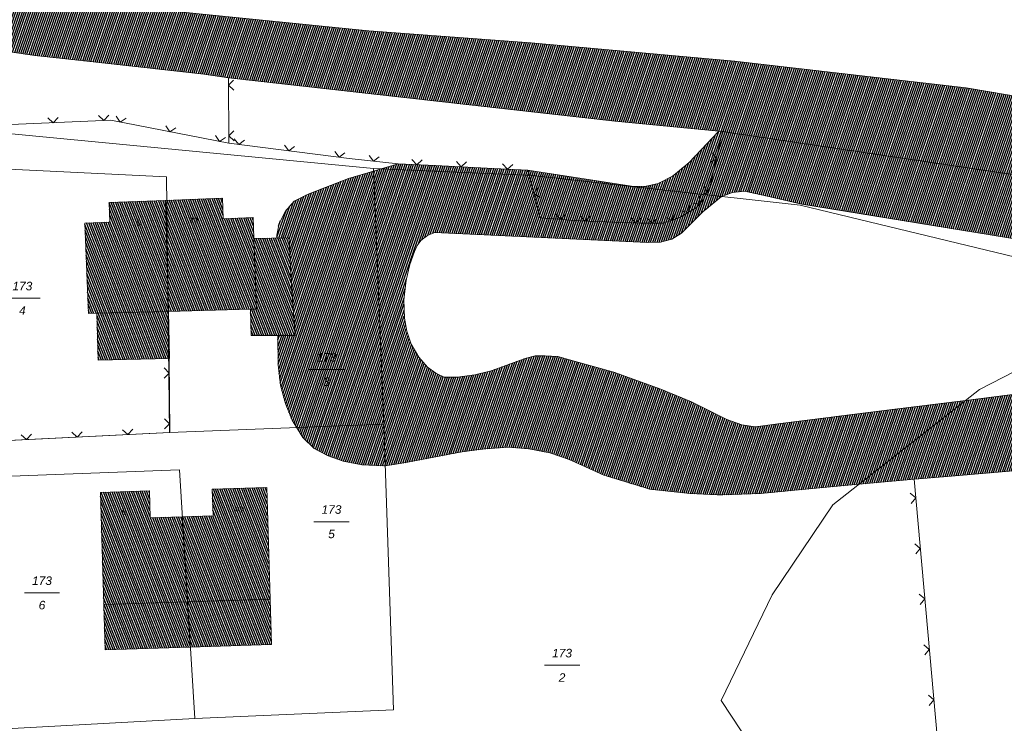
# Model space of a CAD drawing. Header units: metres. Extents: x 345144 to 348639, y 5629211 to 5635235.
# Tile 1013 of 1056: x 347461 to 347558, y 5631543 to 5631613. Entities that reach past the tile are written whole.
import ezdxf
from ezdxf.enums import TextEntityAlignment as Align

# ---------------------------------------------------------------- set-up
doc = ezdxf.new("R2010")
doc.units = ezdxf.units.M
doc.header["$MEASUREMENT"] = 0
for name, color, linetype in [('028 Geländeform', 7, 'Continuous'), ('081-083 Topographie', 7, 'Continuous'), ('AX Flurstück', 7, 'Continuous'), ('AX Gebäude', 7, 'Continuous'), ('Definitionslinie', 7, 'Continuous'), ('Präsentationsobjekt -Text (punktförmig)', 7, 'Continuous')]:
    doc.layers.add(name, color=color, linetype=linetype)
doc.styles.add('ARIAL', font='arial.ttf', dxfattribs={"height": 1})
doc.styles.add('ARIALIT', font='ariali.ttf', dxfattribs={"height": 1})
pattern_1 = [(250.9552151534, (0, 0), (0.1890527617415, -0.065261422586), [])]
pattern_2 = [(111.5294117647, (0, 0), (-0.186045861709, -0.07339575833), [])]

msp = doc.modelspace()

# ---------------------------------------------------------------- hatches: boundary and pattern name
at = {"layer": '028 Geländeform', "true_color": 0xb27500}
h = msp.add_hatch(dxfattribs=at)
h.set_pattern_fill('_USER', color=44, scale=0.2, angle=250.95521515, style=0, pattern_type=0)
h.set_pattern_definition(pattern_1)
h.paths.add_polyline_path([(347575.506, 5631593.27), (347567.387, 5631595.354), (347567.387, 5631595.354), (347560.101, 5631597.223), (347560.101, 5631597.223), (347559.574, 5631597.359), (347559.574, 5631597.359), (347531.86, 5631601.458), (347531.86, 5631601.458), (347530.322, 5631601.686), (347530.322, 5631601.686), (347529.959, 5631601.721), (347529.959, 5631601.721), (347519.696, 5631602.722), (347519.696, 5631602.722), (347481.585, 5631606.987), (347481.585, 5631606.987), (347479.134, 5631607.355), (347479.134, 5631607.355), (347468.523, 5631608.525), (347468.523, 5631608.525), (347462.48, 5631609.192), (347462.48, 5631609.192), (347460.2, 5631609.511), (347460.2, 5631609.511), (347459.612, 5631609.674), (347459.612, 5631609.674), (347458.984, 5631609.849), (347458.984, 5631609.849), (347457.854, 5631610.449), (347457.854, 5631610.449), (347455.311, 5631612.728), (347455.311, 5631612.728), (347453.557, 5631614.809), (347453.557, 5631614.809), (347453.153, 5631620.401), (347453.153, 5631620.401), (347453.152, 5631620.408), (347453.152, 5631620.408), (347453.75, 5631620.397), (347453.75, 5631620.397), (347455.499, 5631620.365), (347455.499, 5631620.365), (347461.006, 5631615.111), (347461.006, 5631615.111), (347495.415, 5631611.623), (347495.415, 5631611.623), (347511.426, 5631610.418), (347511.426, 5631610.418), (347531.549, 5631608.632), (347531.549, 5631608.632), (347554.368, 5631606.008), (347554.368, 5631606.008), (347572.997, 5631602.853), (347572.997, 5631602.853), (347590.68, 5631599.611), (347590.68, 5631599.611), (347605.108, 5631596.741), (347605.108, 5631596.741), (347618.851, 5631594.065), (347618.851, 5631594.065), (347610.708, 5631588.086), (347610.708, 5631588.086), (347608.543, 5631587.346), (347608.543, 5631587.346), (347606.506, 5631586.873), (347606.506, 5631586.873), (347604.466, 5631586.803), (347604.466, 5631586.803), (347601.186, 5631587.082), (347601.186, 5631587.082), (347591.604, 5631588.368), (347591.604, 5631588.368)], flags=0)
h = msp.add_hatch(dxfattribs=at)
h.set_pattern_fill('_USER', color=44, scale=0.2, angle=250.95521515, style=0, pattern_type=0)
h.set_pattern_definition(pattern_1)
h.paths.add_polyline_path([(347530.322, 5631601.686), (347531.86, 5631601.458), (347531.86, 5631601.458), (347559.574, 5631597.359), (347559.574, 5631597.359), (347560.101, 5631597.223), (347560.101, 5631597.223), (347567.387, 5631595.354), (347567.387, 5631595.354), (347575.506, 5631593.27), (347575.506, 5631593.27), (347576.386, 5631592.266), (347576.386, 5631592.266), (347578.42, 5631589.639), (347578.42, 5631589.639), (347581.287, 5631585.939), (347581.287, 5631585.939), (347582.189, 5631584.494), (347582.189, 5631584.494), (347582.331, 5631584.194), (347582.331, 5631584.194), (347583.216, 5631582.323), (347583.216, 5631582.323), (347583.985, 5631579.641), (347583.985, 5631579.641), (347584.149, 5631577.717), (347584.149, 5631577.717), (347583.866, 5631576.395), (347583.866, 5631576.395), (347583.249, 5631575.046), (347583.249, 5631575.046), (347582.132, 5631573.853), (347582.132, 5631573.853), (347581.284, 5631573.289), (347581.284, 5631573.289), (347580.633, 5631572.856), (347580.633, 5631572.856), (347578.407, 5631571.932), (347578.407, 5631571.932), (347574.198, 5631570.953), (347574.198, 5631570.953), (347567.956, 5631569.64), (347567.956, 5631569.64), (347566.661, 5631569.401), (347566.661, 5631569.401), (347561.296, 5631568.41), (347561.296, 5631568.41), (347559.387, 5631568.25), (347559.387, 5631568.25), (347552.128, 5631567.641), (347552.128, 5631567.641), (347549.216, 5631567.396), (347549.216, 5631567.396), (347545.229, 5631567.026), (347545.229, 5631567.026), (347543.77, 5631566.89), (347543.77, 5631566.89), (347538.14, 5631566.366), (347538.14, 5631566.366), (347534.088, 5631565.989), (347534.088, 5631565.989), (347530.36, 5631565.844), (347530.36, 5631565.844), (347529.802, 5631565.868), (347529.802, 5631565.868), (347527.124, 5631565.98), (347527.124, 5631565.98), (347523.105, 5631566.408), (347523.105, 5631566.408), (347522.512, 5631566.592), (347522.512, 5631566.592), (347518.604, 5631567.806), (347518.604, 5631567.806), (347516.805, 5631568.622), (347516.805, 5631568.622), (347515.198, 5631569.352), (347515.198, 5631569.352), (347513.276, 5631569.986), (347513.276, 5631569.986), (347512.064, 5631570.226), (347512.064, 5631570.226), (347511.222, 5631570.393), (347511.222, 5631570.393), (347509.202, 5631570.554), (347509.202, 5631570.554), (347506.963, 5631570.387), (347506.963, 5631570.387), (347506.336, 5631570.308), (347506.336, 5631570.308), (347504.611, 5631570.093), (347504.611, 5631570.093), (347499.063, 5631569.025), (347499.063, 5631569.025), (347497.047, 5631568.725), (347497.047, 5631568.725), (347496.912, 5631568.705), (347496.912, 5631568.705), (347494.722, 5631568.817), (347494.722, 5631568.817), (347492.88, 5631569.189), (347492.88, 5631569.189), (347491.414, 5631569.69), (347491.414, 5631569.69), (347490.04, 5631570.431), (347490.04, 5631570.431), (347488.926, 5631571.491), (347488.926, 5631571.491), (347487.867, 5631573.228), (347487.867, 5631573.228), (347487.211, 5631574.863), (347487.211, 5631574.863), (347486.708, 5631576.677), (347486.708, 5631576.677), (347486.488, 5631578.67), (347486.488, 5631578.67), (347486.459, 5631581.567), (347486.459, 5631581.567), (347488.173, 5631581.576), (347488.173, 5631581.576), (347487.768, 5631586.903), (347487.768, 5631586.903), (347487.565, 5631591.202), (347487.565, 5631591.202), (347486.368, 5631591.174), (347486.368, 5631591.174), (347486.358, 5631591.457), (347486.358, 5631591.457), (347486.581, 5631592.627), (347486.581, 5631592.627), (347487.193, 5631593.843), (347487.193, 5631593.843), (347488.054, 5631594.812), (347488.054, 5631594.812), (347489.457, 5631595.513), (347489.457, 5631595.513), (347493.408, 5631597.045), (347493.408, 5631597.045), (347495.894, 5631597.775), (347495.894, 5631597.775), (347496.641, 5631597.994), (347496.641, 5631597.994), (347498.307, 5631598.484), (347498.307, 5631598.484), (347502.004, 5631598.348), (347502.004, 5631598.348), (347507.095, 5631598.081), (347507.095, 5631598.081), (347511.104, 5631597.871), (347511.104, 5631597.871), (347514.535, 5631597.343), (347514.535, 5631597.343), (347521.325, 5631596.298), (347521.325, 5631596.298), (347522.648, 5631596.271), (347522.648, 5631596.271), (347523.967, 5631596.555), (347523.967, 5631596.555), (347525.388, 5631597.274), (347525.388, 5631597.274), (347525.862, 5631597.673), (347525.862, 5631597.673), (347527.013, 5631598.643), (347527.013, 5631598.643), (347529.959, 5631601.721), (347529.959, 5631601.721)], flags=0)
h.paths.add_polyline_path([(347501.893, 5631591.733), (347522.917, 5631590.748), (347522.917, 5631590.748), (347524.202, 5631590.786), (347524.202, 5631590.786), (347525.31, 5631591.081), (347525.31, 5631591.081), (347526.273, 5631591.651), (347526.273, 5631591.651), (347528.374, 5631593.762), (347528.374, 5631593.762), (347530.205, 5631595.273), (347530.205, 5631595.273), (347531.304, 5631595.686), (347531.304, 5631595.686), (347532.501, 5631595.799), (347532.501, 5631595.799), (347534.593, 5631595.343), (347534.593, 5631595.343), (347538.15, 5631594.534), (347538.15, 5631594.534), (347559.557, 5631591.033), (347559.557, 5631591.033), (347565.758, 5631589.517), (347565.758, 5631589.517), (347567.271, 5631589.055), (347567.271, 5631589.055), (347568.049, 5631588.555), (347568.049, 5631588.555), (347568.659, 5631587.722), (347568.659, 5631587.722), (347568.889, 5631586.949), (347568.889, 5631586.949), (347568.947, 5631586.754), (347568.947, 5631586.754), (347569.055, 5631585.775), (347569.055, 5631585.775), (347569.402, 5631583.292), (347569.402, 5631583.292), (347570.121, 5631578.138), (347570.121, 5631578.138), (347569.976, 5631577.478), (347569.976, 5631577.478), (347569.45, 5631576.869), (347569.45, 5631576.869), (347568.768, 5631576.609), (347568.768, 5631576.609), (347559.939, 5631575.871), (347559.939, 5631575.871), (347554.286, 5631575.165), (347554.286, 5631575.165), (347546.791, 5631574.23), (347546.791, 5631574.23), (347535.762, 5631572.866), (347535.762, 5631572.866), (347533.564, 5631572.546), (347533.564, 5631572.546), (347532.231, 5631572.764), (347532.231, 5631572.764), (347530.737, 5631573.295), (347530.737, 5631573.295), (347527.269, 5631575.019), (347527.269, 5631575.019), (347524.249, 5631576.259), (347524.249, 5631576.259), (347519.6, 5631577.944), (347519.6, 5631577.944), (347516.03, 5631578.928), (347516.03, 5631578.928), (347514.076, 5631579.501), (347514.076, 5631579.501), (347512.808, 5631579.573), (347512.808, 5631579.573), (347511.84, 5631579.574), (347511.84, 5631579.574), (347510.76, 5631579.278), (347510.76, 5631579.278), (347507.495, 5631578.091), (347507.495, 5631578.091), (347505.873, 5631577.689), (347505.873, 5631577.689), (347504.143, 5631577.447), (347504.143, 5631577.447), (347502.853, 5631577.472), (347502.853, 5631577.472), (347502.024, 5631577.839), (347502.024, 5631577.839), (347501.206, 5631578.45), (347501.206, 5631578.45), (347500.36, 5631579.43), (347500.36, 5631579.43), (347499.601, 5631580.698), (347499.601, 5631580.698), (347499.172, 5631582), (347499.172, 5631582), (347498.936, 5631583.291), (347498.936, 5631583.291), (347498.877, 5631585.079), (347498.877, 5631585.079), (347499.098, 5631587.04), (347499.098, 5631587.04), (347499.468, 5631588.569), (347499.468, 5631588.569), (347499.92, 5631589.857), (347499.92, 5631589.857), (347500.182, 5631590.45), (347500.182, 5631590.45), (347500.601, 5631590.963), (347500.601, 5631590.963), (347501.204, 5631591.444), (347501.204, 5631591.444)], flags=0)
at = {"layer": 'AX Gebäude', "true_color": 0x4f4f4f}
h = msp.add_hatch(dxfattribs=at)
h.set_pattern_fill('_USER', color=251, scale=0.2, angle=111.52941176, style=0, pattern_type=0)
h.set_pattern_definition(pattern_2)
h.paths.add_polyline_path([(347475.373, 5631594.893), (347480.987, 5631595.109), (347481.063, 5631593.086), (347484.021, 5631593.196), (347484.097, 5631591.12), (347484.347, 5631584.172), (347483.749, 5631584.153), (347475.654, 5631583.941)], flags=0)
h = msp.add_hatch(dxfattribs=at)
h.set_pattern_fill('_USER', color=251, scale=0.2, angle=111.52941176, style=0, pattern_type=0)
h.set_pattern_definition(pattern_2)
h.paths.add_polyline_path([(347469.812, 5631594.68), (347475.373, 5631594.893), (347475.654, 5631583.941), (347468.604, 5631583.757), (347467.774, 5631583.729), (347467.416, 5631592.66), (347469.887, 5631592.758)], flags=0)
h = msp.add_hatch(dxfattribs=at)
h.set_pattern_fill('_USER', color=251, scale=0.2, angle=111.52941176, style=0, pattern_type=0)
h.set_pattern_definition(pattern_2)
h.paths.add_polyline_path([(347483.749, 5631584.153), (347484.347, 5631584.172), (347484.097, 5631591.12), (347487.564, 5631591.203), (347487.767, 5631586.904), (347488.173, 5631581.577), (347483.83, 5631581.553)], flags=0)
h = msp.add_hatch(dxfattribs=at)
h.set_pattern_fill('_USER', color=251, scale=0.2, angle=111.52941176, style=0, pattern_type=0)
h.set_pattern_definition(pattern_2)
h.paths.add_polyline_path([(347468.604, 5631583.757), (347475.654, 5631583.941), (347475.775, 5631579.306), (347468.725, 5631579.123)], flags=0)
h = msp.add_hatch(dxfattribs=at)
h.set_pattern_fill('_USER', color=251, scale=0.2, angle=111.52941176, style=0, pattern_type=0)
h.set_pattern_definition(pattern_2)
h.paths.add_polyline_path([(347469.284, 5631555.05), (347468.95, 5631566.093), (347473.779, 5631566.239), (347473.858, 5631563.591), (347477.023, 5631563.687), (347477.538, 5631555.3)], flags=0)
h = msp.add_hatch(dxfattribs=at)
h.set_pattern_fill('_USER', color=251, scale=0.2, angle=111.52941176, style=0, pattern_type=0)
h.set_pattern_definition(pattern_2)
h.paths.add_polyline_path([(347477.023, 5631563.687), (347480.065, 5631563.778), (347479.985, 5631566.411), (347485.349, 5631566.575), (347485.684, 5631555.547), (347477.538, 5631555.3)], flags=0)
h = msp.add_hatch(dxfattribs=at)
h.set_pattern_fill('_USER', color=251, scale=0.2, angle=111.52941176, style=0, pattern_type=0)
h.set_pattern_definition(pattern_2)
h.paths.add_polyline_path([(347469.284, 5631555.05), (347477.538, 5631555.3), (347477.812, 5631550.835), (347469.419, 5631550.581)], flags=0)
h = msp.add_hatch(dxfattribs=at)
h.set_pattern_fill('_USER', color=251, scale=0.2, angle=111.52941176, style=0, pattern_type=0)
h.set_pattern_definition(pattern_2)
h.paths.add_polyline_path([(347477.538, 5631555.3), (347485.684, 5631555.547), (347485.818, 5631551.077), (347477.812, 5631550.835)], flags=0)

# ---------------------------------------------------------------- linework, layer by layer
at = {"layer": '081-083 Topographie', "color": 7, "linetype": 'Continuous', "lineweight": 5, "flags": 128}
for points in [[(347481.585, 5631606.987), (347481.627, 5631600.522)], [(347453.62, 5631602.096), (347457.025, 5631602.242), (347457.025, 5631602.242), (347469.97, 5631602.802), (347469.97, 5631602.802), (347481.627, 5631600.522)], [(347481.627, 5631600.522), (347493.473, 5631599.022), (347493.473, 5631599.022), (347498.307, 5631598.484), (347498.307, 5631598.484), (347502.004, 5631598.348), (347502.004, 5631598.348), (347507.095, 5631598.081), (347507.095, 5631598.081), (347511.104, 5631597.871), (347511.104, 5631597.871), (347512.343, 5631593.184), (347512.343, 5631593.184), (347516.231, 5631592.87), (347516.231, 5631592.87), (347522.265, 5631592.653), (347522.265, 5631592.653), (347524.491, 5631592.638), (347524.491, 5631592.638), (347526.116, 5631593.198), (347526.116, 5631593.198), (347527.75, 5631594.208), (347527.75, 5631594.208), (347528.439, 5631594.978), (347528.439, 5631594.978), (347529.108, 5631596.298), (347529.108, 5631596.298), (347530.322, 5631601.686)], [(347549.216, 5631567.396), (347552.674, 5631528.846)]]:
    msp.add_lwpolyline(points, dxfattribs=at)
at = {"layer": 'AX Flurstück', "color": 8, "linetype": 'Continuous', "lineweight": 13, "true_color": 0x808080, "flags": 128}
for points in [[(347573.789, 5631585.767), (347537.995, 5631594.406), (347511.567, 5631597.351), (347495.884, 5631598.028), (347453.62, 5631602.095), (347450.08, 5631602.389), (347412.209, 5631603.718), (347357.762, 5631603.813), (347357.871, 5631595.567), (347323.006, 5631595.786), (347322.693, 5631601.792), (347285.022, 5631597.085)], [(347453.62, 5631602.095), (347495.884, 5631598.028), (347496.911, 5631572.819), (347475.775, 5631572), (347475.458, 5631597.225), (347457.18, 5631598.11), (347456.093, 5631597.96), (347455.166, 5631597.522), (347454.528, 5631596.555), (347454.117, 5631595.592), (347453.954, 5631594.503), (347453.62, 5631602.095)], [(347457.18, 5631598.11), (347475.458, 5631597.225), (347475.775, 5631572), (347455.141, 5631570.989), (347453.954, 5631594.503), (347454.117, 5631595.592), (347454.528, 5631596.555), (347455.166, 5631597.522), (347456.093, 5631597.96), (347457.18, 5631598.11)], [(347569.62, 5631583.405), (347555.667, 5631576.252), (347541.212, 5631564.879), (347535.226, 5631555.98), (347530.174, 5631545.576), (347542.853, 5631526.38), (347553.641, 5631512.787), (347554.402, 5631511.892), (347555.009, 5631510.834), (347555.775, 5631497.099), (347554.012, 5631495.242), (347528.91, 5631486.217), (347515.47, 5631481.676), (347494.08, 5631476.52), (347470.66, 5631472.959), (347468.617, 5631472.612), (347461.895, 5631496.28), (347457.184, 5631519.312), (347456.602, 5631542.623), (347478.246, 5631543.793), (347497.848, 5631544.633), (347496.911, 5631572.819), (347495.884, 5631598.028), (347511.567, 5631597.351)], [(347511.567, 5631597.351), (347537.995, 5631594.406), (347573.789, 5631585.767)], [(347580.97, 5631584.445), (347619.896, 5631577.3), (347621.651, 5631576.888), (347636.87, 5631545.472), (347639.159, 5631540.823), (347640.892, 5631537.318), (347638.344, 5631536.122), (347621.471, 5631528.201), (347613.87, 5631523.502), (347613.507, 5631523.259), (347583.211, 5631503.844), (347581.332, 5631507.39), (347575.258, 5631518.823), (347573.421, 5631522.283), (347554.402, 5631511.892), (347553.641, 5631512.787), (347542.853, 5631526.38), (347530.174, 5631545.576), (347535.226, 5631555.98), (347541.212, 5631564.879), (347555.667, 5631576.252), (347569.62, 5631583.405), (347573.789, 5631585.767), (347580.97, 5631584.445)], [(347475.775, 5631572), (347496.911, 5631572.819), (347497.848, 5631544.633), (347478.246, 5631543.793), (347476.739, 5631568.319), (347460.157, 5631567.687), (347456.925, 5631565.882), (347455.764, 5631562.502), (347455.443, 5631560.654), (347455.146, 5631567.403), (347455.141, 5631570.989), (347475.775, 5631572)], [(347460.157, 5631567.687), (347476.739, 5631568.319), (347478.246, 5631543.793), (347456.602, 5631542.623), (347455.443, 5631560.654), (347455.764, 5631562.502), (347456.925, 5631565.882), (347460.157, 5631567.687)]]:
    msp.add_lwpolyline(points, dxfattribs=at)
at = {"layer": 'AX Gebäude', "color": 7, "linetype": 'Continuous', "lineweight": 5, "flags": 128}
for points in [[(347475.373, 5631594.893), (347480.987, 5631595.109), (347481.063, 5631593.086), (347484.021, 5631593.196), (347484.097, 5631591.12), (347484.347, 5631584.172), (347483.749, 5631584.153), (347475.654, 5631583.941), (347475.373, 5631594.893)], [(347469.812, 5631594.68), (347475.373, 5631594.893), (347475.654, 5631583.941), (347468.604, 5631583.757), (347467.774, 5631583.729), (347467.416, 5631592.66), (347469.887, 5631592.758), (347469.812, 5631594.68)], [(347483.749, 5631584.153), (347484.347, 5631584.172), (347484.097, 5631591.12), (347487.564, 5631591.203), (347487.767, 5631586.904), (347488.173, 5631581.577), (347483.83, 5631581.553), (347483.749, 5631584.153)], [(347468.604, 5631583.757), (347475.654, 5631583.941), (347475.775, 5631579.306), (347468.725, 5631579.123), (347468.604, 5631583.757)], [(347469.284, 5631555.05), (347468.95, 5631566.093), (347473.779, 5631566.239), (347473.858, 5631563.591), (347477.023, 5631563.687), (347477.538, 5631555.3), (347469.284, 5631555.05)], [(347477.023, 5631563.687), (347480.065, 5631563.778), (347479.985, 5631566.411), (347485.349, 5631566.575), (347485.684, 5631555.547), (347477.538, 5631555.3), (347477.023, 5631563.687)], [(347469.284, 5631555.05), (347477.538, 5631555.3), (347477.812, 5631550.835), (347469.419, 5631550.581), (347469.284, 5631555.05)], [(347477.538, 5631555.3), (347485.684, 5631555.547), (347485.818, 5631551.077), (347477.812, 5631550.835), (347477.538, 5631555.3)]]:
    msp.add_lwpolyline(points, dxfattribs=at)
at = {"layer": 'Definitionslinie', "color": 44, "linetype": 'Continuous', "lineweight": 5, "true_color": 0xb27500, "flags": 128}
for points in [[(347461.006, 5631615.111), (347495.415, 5631611.623)], [(347495.415, 5631611.623), (347511.426, 5631610.418)], [(347460.2, 5631609.511), (347462.48, 5631609.192)], [(347511.426, 5631610.418), (347531.549, 5631608.632)], [(347462.48, 5631609.192), (347468.523, 5631608.525)], [(347468.523, 5631608.525), (347479.134, 5631607.355)], [(347531.549, 5631608.632), (347554.368, 5631606.008)], [(347479.134, 5631607.355), (347481.585, 5631606.987)], [(347481.585, 5631606.987), (347519.696, 5631602.722)], [(347554.368, 5631606.008), (347572.997, 5631602.853)], [(347519.696, 5631602.722), (347529.959, 5631601.721)], [(347527.013, 5631598.643), (347529.959, 5631601.721)], [(347529.959, 5631601.721), (347530.322, 5631601.686)], [(347529.959, 5631601.721), (347530.322, 5631601.686)], [(347530.322, 5631601.686), (347531.86, 5631601.458)], [(347530.322, 5631601.686), (347531.86, 5631601.458)], [(347531.86, 5631601.458), (347559.574, 5631597.359)], [(347531.86, 5631601.458), (347559.574, 5631597.359)], [(347493.408, 5631597.045), (347495.894, 5631597.775), (347495.894, 5631597.775), (347496.641, 5631597.994), (347496.641, 5631597.994), (347498.307, 5631598.484)], [(347498.307, 5631598.484), (347502.004, 5631598.348)], [(347502.004, 5631598.348), (347507.095, 5631598.081)], [(347507.095, 5631598.081), (347511.104, 5631597.871)], [(347511.104, 5631597.871), (347514.535, 5631597.343)], [(347525.862, 5631597.673), (347527.013, 5631598.643)], [(347489.457, 5631595.513), (347493.408, 5631597.045)], [(347514.535, 5631597.343), (347521.325, 5631596.298)], [(347523.967, 5631596.555), (347525.388, 5631597.274)], [(347525.388, 5631597.274), (347525.862, 5631597.673)], [(347521.325, 5631596.298), (347522.648, 5631596.271)], [(347522.648, 5631596.271), (347523.967, 5631596.555)], [(347488.054, 5631594.812), (347489.457, 5631595.513)], [(347528.374, 5631593.762), (347530.205, 5631595.273)], [(347530.205, 5631595.273), (347531.304, 5631595.686)], [(347531.304, 5631595.686), (347532.501, 5631595.799)], [(347532.501, 5631595.799), (347534.593, 5631595.343)], [(347534.593, 5631595.343), (347538.15, 5631594.534)], [(347487.193, 5631593.843), (347488.054, 5631594.812)], [(347538.15, 5631594.534), (347559.557, 5631591.033)], [(347486.581, 5631592.627), (347487.193, 5631593.843)], [(347526.273, 5631591.651), (347528.374, 5631593.762)], [(347486.358, 5631591.457), (347486.581, 5631592.627)], [(347486.358, 5631591.457), (347486.368, 5631591.174)], [(347486.368, 5631591.174), (347487.565, 5631591.202)], [(347487.565, 5631591.202), (347487.768, 5631586.903)], [(347500.601, 5631590.963), (347501.204, 5631591.444)], [(347501.204, 5631591.444), (347501.893, 5631591.733)], [(347501.893, 5631591.733), (347522.917, 5631590.748)], [(347524.202, 5631590.786), (347525.31, 5631591.081)], [(347525.31, 5631591.081), (347526.273, 5631591.651)], [(347499.92, 5631589.857), (347500.182, 5631590.45)], [(347500.182, 5631590.45), (347500.601, 5631590.963)], [(347522.917, 5631590.748), (347524.202, 5631590.786)], [(347499.468, 5631588.569), (347499.92, 5631589.857)], [(347499.098, 5631587.04), (347499.468, 5631588.569)], [(347487.768, 5631586.903), (347488.173, 5631581.576)], [(347498.877, 5631585.079), (347499.098, 5631587.04)], [(347498.877, 5631585.079), (347498.936, 5631583.291)], [(347498.936, 5631583.291), (347499.172, 5631582)], [(347486.459, 5631581.567), (347488.173, 5631581.576)], [(347486.459, 5631581.567), (347486.488, 5631578.67)], [(347499.172, 5631582), (347499.601, 5631580.698)], [(347499.601, 5631580.698), (347500.36, 5631579.43)], [(347500.36, 5631579.43), (347501.206, 5631578.45)], [(347510.76, 5631579.278), (347511.84, 5631579.574)], [(347511.84, 5631579.574), (347512.808, 5631579.573)], [(347512.808, 5631579.573), (347514.076, 5631579.501)], [(347514.076, 5631579.501), (347516.03, 5631578.928)], [(347486.488, 5631578.67), (347486.708, 5631576.677)], [(347501.206, 5631578.45), (347502.024, 5631577.839)], [(347507.495, 5631578.091), (347510.76, 5631579.278)], [(347516.03, 5631578.928), (347519.6, 5631577.944)], [(347502.024, 5631577.839), (347502.853, 5631577.472)], [(347502.853, 5631577.472), (347504.143, 5631577.447)], [(347504.143, 5631577.447), (347505.873, 5631577.689)], [(347505.873, 5631577.689), (347507.495, 5631578.091)], [(347519.6, 5631577.944), (347524.249, 5631576.259)], [(347486.708, 5631576.677), (347487.211, 5631574.863)], [(347524.249, 5631576.259), (347527.269, 5631575.019)], [(347546.791, 5631574.23), (347554.286, 5631575.165), (347554.286, 5631575.165), (347559.939, 5631575.871)], [(347487.211, 5631574.863), (347487.867, 5631573.228)], [(347527.269, 5631575.019), (347530.737, 5631573.295)], [(347535.762, 5631572.866), (347546.791, 5631574.23)], [(347487.867, 5631573.228), (347488.926, 5631571.491)], [(347530.737, 5631573.295), (347532.231, 5631572.764)], [(347532.231, 5631572.764), (347533.564, 5631572.546)], [(347533.564, 5631572.546), (347535.762, 5631572.866)], [(347488.926, 5631571.491), (347490.04, 5631570.431)], [(347490.04, 5631570.431), (347491.414, 5631569.69)], [(347491.414, 5631569.69), (347492.88, 5631569.189)], [(347499.063, 5631569.025), (347504.611, 5631570.093)], [(347504.611, 5631570.093), (347506.336, 5631570.308)], [(347506.336, 5631570.308), (347506.963, 5631570.387)], [(347506.963, 5631570.387), (347509.202, 5631570.554)], [(347509.202, 5631570.554), (347511.222, 5631570.393)], [(347511.222, 5631570.393), (347512.064, 5631570.226)], [(347512.064, 5631570.226), (347513.276, 5631569.986)], [(347513.276, 5631569.986), (347515.198, 5631569.352)], [(347492.88, 5631569.189), (347494.722, 5631568.817)], [(347494.722, 5631568.817), (347496.912, 5631568.705)], [(347496.912, 5631568.705), (347497.047, 5631568.725), (347497.047, 5631568.725), (347499.063, 5631569.025)], [(347515.198, 5631569.352), (347516.805, 5631568.622)], [(347516.805, 5631568.622), (347518.604, 5631567.806)], [(347518.604, 5631567.806), (347522.512, 5631566.592)], [(347552.128, 5631567.641), (347559.387, 5631568.25)], [(347538.14, 5631566.366), (347543.77, 5631566.89), (347543.77, 5631566.89), (347545.229, 5631567.026)], [(347545.229, 5631567.026), (347549.216, 5631567.396)], [(347549.216, 5631567.396), (347552.128, 5631567.641)], [(347522.512, 5631566.592), (347523.105, 5631566.408)], [(347523.105, 5631566.408), (347527.124, 5631565.98)], [(347527.124, 5631565.98), (347529.802, 5631565.868)], [(347529.802, 5631565.868), (347530.36, 5631565.844)], [(347530.36, 5631565.844), (347534.088, 5631565.989)], [(347534.088, 5631565.989), (347538.14, 5631566.366)]]:
    msp.add_lwpolyline(points, dxfattribs=at)
at = {"layer": 'Definitionslinie', "color": 7, "linetype": 'Continuous', "lineweight": 5, "flags": 128}
for points in [[(347481.585, 5631606.987), (347481.627, 5631600.522)], [(347482.086, 5631606.758), (347481.59, 5631606.254), (347482.093, 5631605.758)], [(347482.086, 5631606.758), (347481.59, 5631606.254), (347482.093, 5631605.758)], [(347453.62, 5631602.096), (347457.025, 5631602.242), (347457.025, 5631602.242), (347469.97, 5631602.802)], [(347463.772, 5631603.035), (347464.293, 5631602.557), (347464.771, 5631603.078)], [(347463.772, 5631603.034), (347464.293, 5631602.556), (347464.771, 5631603.078)], [(347468.767, 5631603.25), (347469.288, 5631602.772), (347469.766, 5631603.294)], [(347468.767, 5631603.251), (347469.288, 5631602.773), (347469.766, 5631603.294)], [(347469.97, 5631602.802), (347481.627, 5631600.522)], [(347470.497, 5631603.208), (347470.891, 5631602.622), (347471.478, 5631603.017)], [(347470.497, 5631603.208), (347470.891, 5631602.622), (347471.478, 5631603.017)], [(347475.404, 5631602.249), (347475.799, 5631601.662), (347476.385, 5631602.057)], [(347475.404, 5631602.249), (347475.799, 5631601.662), (347476.385, 5631602.057)], [(347482.119, 5631601.758), (347481.622, 5631601.255), (347482.126, 5631600.758)], [(347482.119, 5631601.758), (347481.622, 5631601.255), (347482.126, 5631600.758)], [(347480.311, 5631601.289), (347480.706, 5631600.702), (347481.292, 5631601.097)], [(347480.311, 5631601.289), (347480.706, 5631600.702), (347481.292, 5631601.097)], [(347482.156, 5631600.959), (347482.59, 5631600.4), (347483.148, 5631600.833)], [(347482.156, 5631600.959), (347482.59, 5631600.4), (347483.148, 5631600.833)], [(347529.108, 5631596.298), (347530.322, 5631601.686)], [(347481.627, 5631600.522), (347493.473, 5631599.022)], [(347487.117, 5631600.331), (347487.55, 5631599.772), (347488.109, 5631600.205)], [(347487.117, 5631600.331), (347487.55, 5631599.772), (347488.109, 5631600.205)], [(347492.077, 5631599.703), (347492.51, 5631599.144), (347493.069, 5631599.577)], [(347492.077, 5631599.703), (347492.51, 5631599.144), (347493.069, 5631599.577)], [(347493.473, 5631599.022), (347498.307, 5631598.484)], [(347495.448, 5631599.305), (347495.89, 5631598.753), (347496.442, 5631599.195)], [(347495.448, 5631599.305), (347495.89, 5631598.753), (347496.442, 5631599.195)], [(347499.674, 5631598.934), (347500.156, 5631598.416), (347500.674, 5631598.897)], [(347499.674, 5631598.934), (347500.156, 5631598.416), (347500.674, 5631598.897)], [(347529.117, 5631598.614), (347529.715, 5631598.992), (347529.337, 5631599.59)], [(347529.117, 5631598.614), (347529.715, 5631598.992), (347529.337, 5631599.59)], [(347498.307, 5631598.484), (347502.004, 5631598.348)], [(347502.004, 5631598.348), (347507.095, 5631598.081)], [(347504.076, 5631598.74), (347504.55, 5631598.215), (347505.075, 5631598.688)], [(347504.076, 5631598.74), (347504.55, 5631598.215), (347505.075, 5631598.688)], [(347507.095, 5631598.081), (347511.104, 5631597.871)], [(347508.626, 5631598.501), (347509.1, 5631597.976), (347509.625, 5631598.449)], [(347508.626, 5631598.501), (347509.1, 5631597.976), (347509.625, 5631598.449)], [(347511.104, 5631597.871), (347512.343, 5631593.184)], [(347512.079, 5631596.139), (347511.724, 5631595.528), (347512.335, 5631595.172)], [(347512.079, 5631596.139), (347511.724, 5631595.528), (347512.335, 5631595.172)], [(347528.101, 5631595.418), (347528.774, 5631595.638), (347528.554, 5631596.31)], [(347528.101, 5631595.418), (347528.774, 5631595.638), (347528.554, 5631596.31)], [(347528.439, 5631594.978), (347529.108, 5631596.298)], [(347527.388, 5631594.554), (347528.095, 5631594.593), (347528.055, 5631595.299)], [(347527.388, 5631594.554), (347528.095, 5631594.593), (347528.055, 5631595.299)], [(347527.75, 5631594.208), (347528.439, 5631594.978)], [(347526.116, 5631593.198), (347527.75, 5631594.208)], [(347526.245, 5631593.865), (347526.933, 5631593.703), (347527.095, 5631594.391)], [(347526.245, 5631593.865), (347526.933, 5631593.703), (347527.095, 5631594.391)], [(347512.343, 5631593.184), (347516.231, 5631592.87)], [(347513.829, 5631593.566), (347514.287, 5631593.027), (347514.826, 5631593.485)], [(347513.829, 5631593.566), (347514.287, 5631593.027), (347514.826, 5631593.485)], [(347516.268, 5631593.369), (347516.75, 5631592.851), (347517.267, 5631593.333)], [(347516.268, 5631593.369), (347516.75, 5631592.851), (347517.267, 5631593.333)], [(347521.265, 5631593.189), (347521.746, 5631592.672), (347522.264, 5631593.153)], [(347521.265, 5631593.189), (347521.746, 5631592.672), (347522.264, 5631593.153)], [(347522.881, 5631593.149), (347523.378, 5631592.646), (347523.881, 5631593.142)], [(347522.881, 5631593.149), (347523.378, 5631592.646), (347523.881, 5631593.142)], [(347524.491, 5631592.638), (347526.116, 5631593.198)], [(347524.668, 5631593.228), (347525.304, 5631592.918), (347525.613, 5631593.554)], [(347524.668, 5631593.228), (347525.304, 5631592.918), (347525.613, 5631593.554)], [(347516.231, 5631592.87), (347522.265, 5631592.653)], [(347522.265, 5631592.653), (347524.491, 5631592.638)], [(347455.239, 5631570.993), (347475.783, 5631572), (347475.722, 5631579.303)], [(347475.238, 5631577.362), (347475.734, 5631577.866), (347475.23, 5631578.362)], [(347475.28, 5631572.363), (347475.776, 5631572.867), (347475.272, 5631573.363)], [(347461.145, 5631571.783), (347461.668, 5631571.308), (347462.144, 5631571.832)], [(347466.138, 5631572.027), (347466.661, 5631571.553), (347467.137, 5631572.077)], [(347471.132, 5631572.273), (347471.655, 5631571.797), (347472.13, 5631572.321)], [(347549.216, 5631567.396), (347552.674, 5631528.846)], [(347548.928, 5631565.008), (347549.381, 5631565.551), (347548.839, 5631566.004)], [(347548.928, 5631565.008), (347549.381, 5631565.551), (347548.839, 5631566.004)], [(347549.375, 5631560.028), (347549.828, 5631560.571), (347549.286, 5631561.024)], [(347549.375, 5631560.028), (347549.828, 5631560.571), (347549.286, 5631561.024)], [(347549.822, 5631555.048), (347550.275, 5631555.591), (347549.732, 5631556.044)], [(347549.822, 5631555.048), (347550.275, 5631555.591), (347549.732, 5631556.044)], [(347550.268, 5631550.068), (347550.722, 5631550.611), (347550.179, 5631551.064)], [(347550.268, 5631550.068), (347550.722, 5631550.611), (347550.179, 5631551.064)], [(347550.715, 5631545.088), (347551.168, 5631545.631), (347550.626, 5631546.084)], [(347550.715, 5631545.088), (347551.168, 5631545.631), (347550.626, 5631546.084)]]:
    msp.add_lwpolyline(points, dxfattribs=at)
at = {"layer": 'Präsentationsobjekt -Text (punktförmig)', "color": 251, "linetype": 'Continuous', "lineweight": 13, "true_color": 0x5e5e5e, "flags": 128}
for points in [[(347459.5084, 5631585.23952), (347462.9896, 5631585.23952)], [(347489.5194, 5631578.21652), (347493.0006, 5631578.21652)], [(347490.0034, 5631563.20152), (347493.4846, 5631563.20152)], [(347461.4444, 5631556.17952), (347464.9256, 5631556.17952)], [(347512.7504, 5631549.03752), (347516.2316, 5631549.03752)]]:
    msp.add_lwpolyline(points, dxfattribs=at)

# ---------------------------------------------------------------- texts
at = {"layer": 'Präsentationsobjekt -Text (punktförmig)', "color": 7, "style": 'ARIAL'}
for s, height, rotation, p in [('6', 0.58947, -175.50763437, (347472.748, 5631592.992)), ('6a', 0.5894701, -175.50757884, (347478.111, 5631593.197)), ('4', 0.58947, -176.08057174, (347471.24, 5631564.362)), ('4a', 0.58947, -176.0805435, (347482.649, 5631564.692))]:
    msp.add_text(s, height=height, rotation=rotation, dxfattribs=at).set_placement(p, align=Align.CENTER)
at = {"layer": 'Präsentationsobjekt -Text (punktförmig)', "color": 8, "true_color": 0x808080, "style": 'ARIALIT'}
for s, p in [('173', (347461.249, 5631586.44288)), ('4', (347461.249, 5631584.03616)), ('173', (347491.26, 5631579.41988)), ('3', (347491.26, 5631577.01316)), ('173', (347491.744, 5631564.40488)), ('5', (347491.744, 5631561.99816)), ('173', (347463.185, 5631557.38288)), ('6', (347463.185, 5631554.97616)), ('173', (347514.491, 5631550.24088)), ('2', (347514.491, 5631547.83416))]:
    msp.add_text(s, height=0.8421, dxfattribs=at).set_placement(p, align=Align.MIDDLE_CENTER)

doc.saveas('drawing.dxf')
